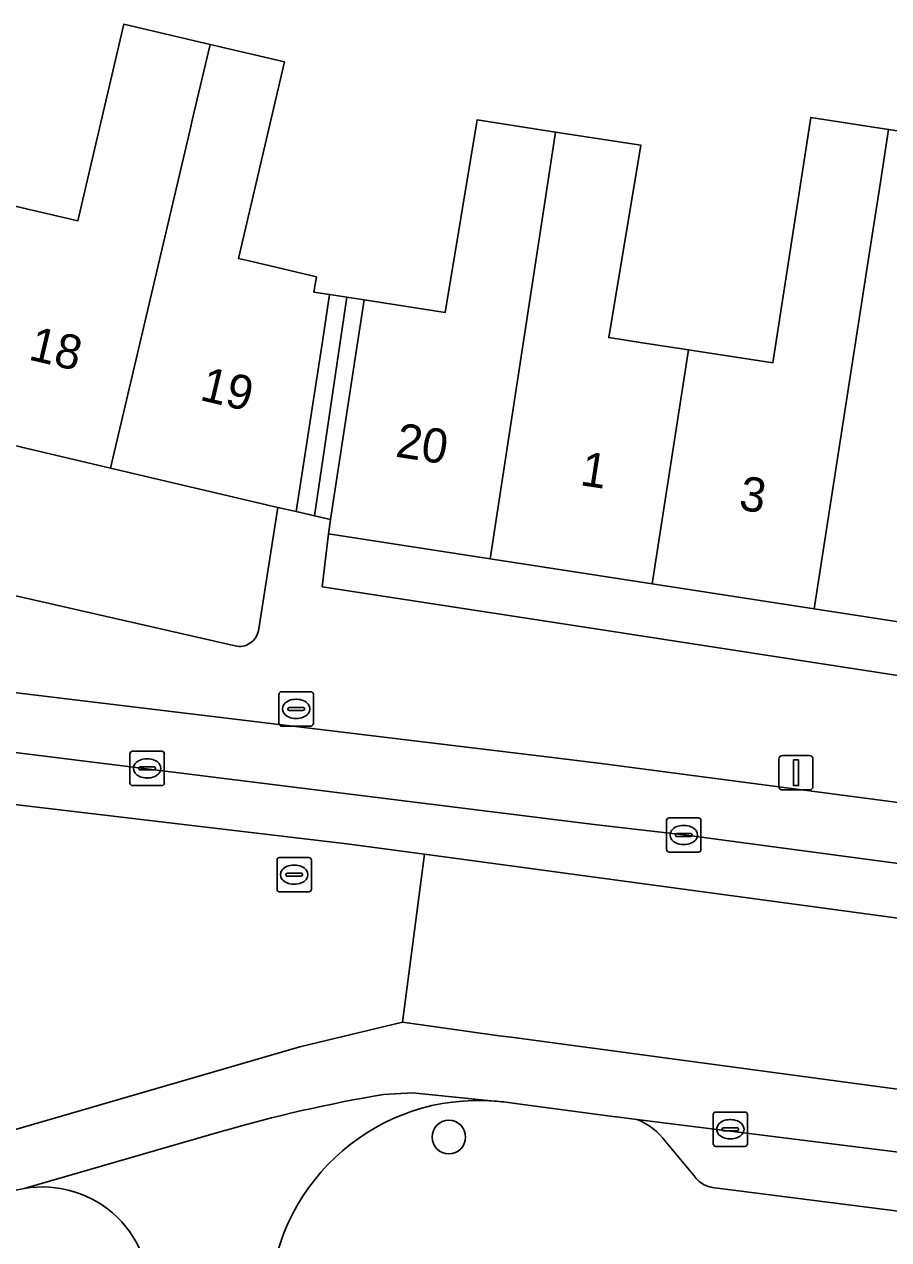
# Model space of a CAD drawing. Extents: x 162172 to 163187, y 382874 to 383685.
# Drawn here: x 163045.92 to 163071.12, y 383280.9 to 383316.32 of the extents above; entities that cross this region are included whole.
import ezdxf

# ---------------------------------------------------------------- set-up
doc = ezdxf.new("R2010")
doc.units = 0
for name, color, linetype in [('IMGEO_Boom', 7, 'Continuous'), ('IMGEO_Brandkraan', 7, 'Continuous'), ('IMGEO_Erf', 7, 'Continuous'), ('IMGEO_Kolk', 7, 'Continuous'), ('IMGEO_Lichtmast', 7, 'Continuous'), ('IMGEO_Pand', 7, 'Continuous'), ('IMGEO_Pand_nummerreeks', 7, 'Continuous'), ('IMGEO_Pand_overbouw', 7, 'Continuous'), ('IMGEO_Parkeervlak_open', 7, 'Continuous'), ('IMGEO_Rijbaan_lokaal_gesloten', 7, 'Continuous'), ('IMGEO_Rijbaan_lokaal_open', 7, 'Continuous'), ('IMGEO_Rioolput', 7, 'Continuous'), ('IMGEO_Voetpad_open', 7, 'Continuous')]:
    doc.layers.add(name, color=color, linetype=linetype)

msp = doc.modelspace()

# ---------------------------------------------------------------- linework, layer by layer
at = {"layer": 'IMGEO_Boom'}
msp.add_circle((163058.299, 383283.886), 0.489, dxfattribs=at)
at = {"layer": 'IMGEO_Brandkraan'}
for p, q in [((163053.348, 383295.941), (163053.348, 383296.793)), ((163053.423, 383296.867), (163054.275, 383296.867)), ((163054.349, 383296.793), (163054.349, 383295.941)), ((163053.836, 383296.647), (163053.861, 383296.647)), ((163053.607, 383296.361), (163053.607, 383296.373)), ((163054.045, 383296.324), (163053.647, 383296.324)), ((163053.65, 383296.41), (163054.048, 383296.41)), ((163053.859, 383296.087), (163053.834, 383296.087)), ((163054.091, 383296.373), (163054.091, 383296.361)), ((163054.275, 383295.867), (163053.423, 383295.867))]:
    msp.add_line(p, q, dxfattribs=at)
for points in [[(163053.348, 383295.941), (163053.348, 383296.793)], [(163053.423, 383296.867), (163054.275, 383296.867)], [(163054.349, 383296.793), (163054.349, 383295.941)], [(163054.275, 383295.867), (163053.423, 383295.867)]]:
    msp.add_lwpolyline(points, dxfattribs=at)
for centre, radius, start, end in [((163053.425, 383296.791), 0.0765, 91.552, 178.448), ((163053.425, 383296.791), 0.0765, 91.552, 178.448), ((163054.273, 383296.791), 0.0765, 1.552, 88.448), ((163054.273, 383296.791), 0.0765, 1.552, 88.448), ((163053.647, 383296.37), 0.0403, 85.8775, 175.7526), ((163053.644, 383296.36), 0.0366, 178.938, 274.7102), ((163054.048, 383296.367), 0.043, 264.8664, 352.4533), ((163054.052, 383296.372), 0.0386, 1.7309, 96.639), ((163053.425, 383295.943), 0.0765, 181.552, 268.448), ((163053.425, 383295.943), 0.0765, 181.552, 268.448), ((163054.273, 383295.943), 0.0765, 271.552, 358.448), ((163054.273, 383295.943), 0.0765, 271.552, 358.448)]:
    msp.add_arc(centre, radius, start, end, dxfattribs=at)
for centre, major_axis, ratio, start_param, end_param in [((163053.835, 383296.367), (-0.387, 0.002), 0.722429, 4.712389, 7.853982), ((163053.86, 383296.367), (-0.39, 0.002), 0.717154, 1.570796, 4.712389)]:
    msp.add_ellipse(centre, major_axis=major_axis, ratio=ratio, start_param=start_param, end_param=end_param, dxfattribs=at)
at = {"layer": 'IMGEO_Erf'}
for points in [[(163045.402, 383311.074), (163047.483, 383310.588), (163048.821, 383316.319), (163049.196, 383316.231), (163051.339, 383315.73), (163053.509, 383315.224), (163052.17, 383309.493), (163052.513, 383309.413), (163054.438, 383308.963), (163054.363, 383308.515), (163054.824, 383308.444), (163054.612, 383307.071), (163053.849, 383302.115), (163054.845, 383301.883), (163055.609, 383306.839), (163055.832, 383308.288), (163058.193, 383307.924), (163059.123, 383313.532), (163059.675, 383313.447), (163061.408, 383313.18), (163063.89, 383312.797), (163062.959, 383307.189), (163063.46, 383307.112), (163063.871, 383307.049), (163065.285, 383306.831), (163067.742, 383306.453), (163068.849, 383313.604), (163071.113, 383313.255), (163073.294, 383312.919)], [(163052.749, 383298.641), (163053.317, 383302.24), (163048.438, 383303.387), (163043.857, 383304.464), (163039.274, 383305.54), (163034.692, 383306.617), (163030.111, 383307.694), (163025.528, 383308.771), (163020.947, 383309.848), (163016.364, 383310.925), (163011.782, 383312.002), (163007.2, 383313.079), (163002.05, 383314.289), (163001.848, 383314.337), (163001.784, 383313.767)], [(163004.968, 383308.94), (163052.071, 383298.201)]]:
    msp.add_lwpolyline(points, dxfattribs=at)
msp.add_lwpolyline([(163092.459, 383294.089), (163092.672, 383295.627), (163087.83, 383296.374), (163083.111, 383297.102), (163078.39, 383297.829), (163073.67, 383298.557), (163068.95, 383299.285), (163064.229, 383300.013), (163059.503, 383300.741), (163054.789, 383301.468), (163054.611, 383299.924), (163062.009, 383298.783)], close=True, dxfattribs=at)
msp.add_arc((163052.197, 383298.749), 0.562, 257.0118, 348.9528, dxfattribs=at)
at = {"layer": 'IMGEO_Kolk'}
for p, q in [((163049.005, 383294.206), (163049.005, 383295.058)), ((163049.08, 383295.132), (163049.932, 383295.132)), ((163050.006, 383295.058), (163050.006, 383294.206)), ((163049.307, 383294.675), (163049.705, 383294.675)), ((163049.493, 383294.912), (163049.518, 383294.912)), ((163049.264, 383294.626), (163049.264, 383294.638)), ((163049.702, 383294.589), (163049.304, 383294.589)), ((163049.516, 383294.352), (163049.491, 383294.352)), ((163049.748, 383294.638), (163049.748, 383294.626)), ((163049.932, 383294.132), (163049.08, 383294.132)), ((163064.646, 383292.266), (163064.646, 383293.118)), ((163064.721, 383293.192), (163065.573, 383293.192)), ((163065.134, 383292.972), (163065.159, 383292.972)), ((163065.647, 383293.118), (163065.647, 383292.266)), ((163064.905, 383292.686), (163064.905, 383292.698)), ((163065.343, 383292.649), (163064.945, 383292.649)), ((163064.948, 383292.735), (163065.346, 383292.735)), ((163065.389, 383292.698), (163065.389, 383292.686)), ((163065.573, 383292.192), (163064.721, 383292.192)), ((163065.157, 383292.412), (163065.132, 383292.412)), ((163066.002, 383283.69), (163066.002, 383284.542)), ((163066.077, 383284.616), (163066.929, 383284.616)), ((163066.49, 383284.396), (163066.515, 383284.396)), ((163067.003, 383284.542), (163067.003, 383283.69)), ((163066.261, 383284.11), (163066.261, 383284.122)), ((163066.699, 383284.073), (163066.301, 383284.073)), ((163066.304, 383284.159), (163066.702, 383284.159)), ((163066.745, 383284.122), (163066.745, 383284.11)), ((163066.513, 383283.836), (163066.488, 383283.836)), ((163066.929, 383283.616), (163066.077, 383283.616))]:
    msp.add_line(p, q, dxfattribs=at)
for points in [[(163049.005, 383294.206), (163049.005, 383295.058)], [(163049.08, 383295.132), (163049.932, 383295.132)], [(163050.006, 383295.058), (163050.006, 383294.206)], [(163049.932, 383294.132), (163049.08, 383294.132)], [(163064.646, 383292.266), (163064.646, 383293.118)], [(163064.721, 383293.192), (163065.573, 383293.192)], [(163065.647, 383293.118), (163065.647, 383292.266)], [(163065.573, 383292.192), (163064.721, 383292.192)], [(163066.002, 383283.69), (163066.002, 383284.542)], [(163066.077, 383284.616), (163066.929, 383284.616)], [(163067.003, 383284.542), (163067.003, 383283.69)], [(163066.929, 383283.616), (163066.077, 383283.616)]]:
    msp.add_lwpolyline(points, dxfattribs=at)
for centre, radius, start, end in [((163049.082, 383295.056), 0.0765, 91.552, 178.448), ((163049.082, 383295.056), 0.0765, 91.552, 178.448), ((163049.93, 383295.056), 0.0765, 1.552, 88.448), ((163049.93, 383295.056), 0.0765, 1.552, 88.448), ((163049.304, 383294.635), 0.0403, 85.8775, 175.7526), ((163049.709, 383294.637), 0.0386, 1.7309, 96.639), ((163049.301, 383294.625), 0.0366, 178.938, 274.7102), ((163049.705, 383294.632), 0.043, 264.8664, 352.4533), ((163049.082, 383294.208), 0.0765, 181.552, 268.448), ((163049.082, 383294.208), 0.0765, 181.552, 268.448), ((163049.93, 383294.208), 0.0765, 271.552, 358.448), ((163049.93, 383294.208), 0.0765, 271.552, 358.448), ((163064.723, 383293.116), 0.0765, 91.552, 178.448), ((163064.723, 383293.116), 0.0765, 91.552, 178.448), ((163065.571, 383293.116), 0.0765, 1.552, 88.448), ((163065.571, 383293.116), 0.0765, 1.552, 88.448), ((163064.945, 383292.695), 0.0403, 85.8775, 175.7526), ((163064.942, 383292.685), 0.0366, 178.938, 274.7102), ((163065.346, 383292.692), 0.043, 264.8664, 352.4533), ((163065.35, 383292.697), 0.0386, 1.7309, 96.639), ((163064.723, 383292.268), 0.0765, 181.552, 268.448), ((163064.723, 383292.268), 0.0765, 181.552, 268.448), ((163065.571, 383292.268), 0.0765, 271.552, 358.448), ((163065.571, 383292.268), 0.0765, 271.552, 358.448), ((163066.079, 383284.54), 0.0765, 91.552, 178.448), ((163066.079, 383284.54), 0.0765, 91.552, 178.448), ((163066.927, 383284.54), 0.0765, 1.552, 88.448), ((163066.927, 383284.54), 0.0765, 1.552, 88.448), ((163066.301, 383284.119), 0.0403, 85.8775, 175.7526), ((163066.298, 383284.109), 0.0366, 178.938, 274.7102), ((163066.702, 383284.116), 0.043, 264.8664, 352.4533), ((163066.706, 383284.121), 0.0386, 1.7309, 96.639), ((163066.079, 383283.692), 0.0765, 181.552, 268.448), ((163066.079, 383283.692), 0.0765, 181.552, 268.448), ((163066.927, 383283.692), 0.0765, 271.552, 358.448), ((163066.927, 383283.692), 0.0765, 271.552, 358.448)]:
    msp.add_arc(centre, radius, start, end, dxfattribs=at)
for centre, major_axis, ratio, start_param, end_param in [((163049.492, 383294.632), (-0.387, 0.002), 0.722429, 4.712389, 7.853982), ((163049.517, 383294.632), (-0.39, 0.002), 0.717154, 1.570796, 4.712389), ((163065.133, 383292.692), (-0.387, 0.002), 0.722429, 4.712389, 7.853982), ((163065.158, 383292.692), (-0.39, 0.002), 0.717154, 1.570796, 4.712389), ((163066.489, 383284.116), (-0.387, 0.002), 0.722429, 4.712389, 7.853982), ((163066.514, 383284.116), (-0.39, 0.002), 0.717154, 1.570796, 4.712389)]:
    msp.add_ellipse(centre, major_axis=major_axis, ratio=ratio, start_param=start_param, end_param=end_param, dxfattribs=at)
at = {"layer": 'IMGEO_Lichtmast'}
for p, q in [((163068.021, 383295.004), (163068.811, 383295.004)), ((163068.811, 383295.004), (163068.021, 383295.004)), ((163067.921, 383294.104), (163067.921, 383294.904)), ((163067.921, 383294.904), (163067.921, 383294.104)), ((163068.911, 383294.904), (163068.911, 383294.104)), ((163068.911, 383294.104), (163068.911, 383294.904)), ((163068.811, 383294.004), (163068.021, 383294.004)), ((163068.021, 383294.004), (163068.811, 383294.004))]:
    msp.add_line(p, q, dxfattribs=at)
msp.add_lwpolyline([(163068.341, 383294.879), (163068.491, 383294.879), (163068.491, 383294.129), (163068.341, 383294.129), (163068.341, 383294.879)], dxfattribs=at)
for centre, start, end in [((163068.021, 383294.904), 90, 180), ((163068.021, 383294.904), 90, 180), ((163068.811, 383294.904), 0, 90), ((163068.811, 383294.904), 360, 90), ((163068.021, 383294.104), 180, 270), ((163068.021, 383294.104), 180, 270), ((163068.811, 383294.104), 270, 0), ((163068.811, 383294.104), 270, 0)]:
    msp.add_arc(centre, 0.1, start, end, dxfattribs=at)
at = {"layer": 'IMGEO_Pand'}
for points in [[(163051.339, 383315.73), (163049.196, 383316.231), (163048.821, 383316.319), (163047.483, 383310.588), (163045.402, 383311.074), (163043.857, 383304.464), (163048.438, 383303.387), (163050.758, 383313.257), (163050.831, 383313.568)], [(163054.438, 383308.963), (163052.513, 383309.413), (163052.17, 383309.493), (163053.509, 383315.224), (163051.339, 383315.73), (163050.831, 383313.568), (163050.758, 383313.257), (163048.438, 383303.387), (163053.317, 383302.24), (163053.849, 383302.115), (163054.612, 383307.071), (163054.824, 383308.444), (163054.363, 383308.515)], [(163061.076, 383311.009), (163061.408, 383313.18), (163059.675, 383313.447), (163059.123, 383313.532), (163058.193, 383307.924), (163055.832, 383308.288), (163055.609, 383306.839), (163054.845, 383301.883), (163054.789, 383301.468), (163059.503, 383300.741)], [(163070.54, 383309.55), (163070.876, 383311.721), (163071.113, 383313.255), (163068.849, 383313.604), (163067.742, 383306.453), (163065.285, 383306.831), (163064.229, 383300.013), (163068.95, 383299.285)], [(163065.285, 383306.831), (163063.871, 383307.049), (163063.46, 383307.112), (163062.959, 383307.189), (163063.89, 383312.797), (163061.408, 383313.18), (163061.076, 383311.009), (163059.503, 383300.741), (163064.229, 383300.013)], [(163074.726, 383305.376), (163072.85, 383305.665), (163072.111, 383305.779), (163073.041, 383311.387), (163073.294, 383312.919), (163071.113, 383313.255), (163070.876, 383311.721), (163070.54, 383309.55), (163068.95, 383299.285), (163073.67, 383298.557)]]:
    msp.add_lwpolyline(points, close=True, dxfattribs=at)
at = {"layer": 'IMGEO_Pand_overbouw'}
for points in [[(163053.849, 383302.115), (163054.386, 383301.99), (163055.33, 383308.366), (163054.824, 383308.444), (163054.612, 383307.071)], [(163055.832, 383308.288), (163055.33, 383308.366), (163054.386, 383301.99), (163054.845, 383301.883), (163055.609, 383306.839)]]:
    msp.add_lwpolyline(points, close=True, dxfattribs=at)
at = {"layer": 'IMGEO_Parkeervlak_open'}
for points in [[(163062.817, 383294.767), (163061.402, 383294.938), (163044.406, 383296.994)], [(163041.663, 383295.595), (163062.538, 383292.994), (163065.147, 383292.691), (163089.358, 383289.457)], [(163086.77, 383291.618), (163062.817, 383294.767)], [(163094.138, 383280.612), (163063.781, 383284.403)], [(163064.619, 383283.744), (163065.445, 383282.757)], [(163066.131, 383282.398), (163094.993, 383278.726)]]:
    msp.add_lwpolyline(points, dxfattribs=at)
for centre, radius, start, end in [((163063.08, 383282.649), 1.889, 35.4309, 68.2064), ((163066.131, 383283.232), 0.834, 214.7253, 270.0264)]:
    msp.add_arc(centre, radius, start, end, dxfattribs=at)
at = {"layer": 'IMGEO_Rijbaan_lokaal_gesloten'}
for points in [[(163108.015, 383286.81), (163104.647, 383287.243), (163103.859, 383287.344), (163102.732, 383287.489), (163102.457, 383287.529), (163092.766, 383288.948), (163092.661, 383288.964), (163090.729, 383289.254), (163089.491, 383289.44), (163089.358, 383289.457), (163065.147, 383292.691), (163062.538, 383292.994), (163041.663, 383295.595)], [(163040.344, 383282.562), (163053.955, 383286.521), (163056.952, 383287.24), (163057.588, 383292.131), (163055.326, 383292.437), (163043.171, 383293.871)], [(163043.171, 383293.871), (163055.326, 383292.437), (163057.588, 383292.131), (163060.681, 383291.713), (163060.889, 383291.685), (163083.472, 383288.631), (163099.555, 383286.261), (163111.055, 383284.89), (163127.138, 383283.456), (163139.917, 383282.458), (163145.261, 383282.336), (163149.12, 383282.774)], [(163083.472, 383288.631), (163060.889, 383291.685), (163060.681, 383291.713), (163057.588, 383292.131), (163056.952, 383287.24), (163059.766, 383286.841), (163060.117, 383286.794), (163075.989, 383284.661), (163093.977, 383282.382), (163097.574, 383281.662), (163108.966, 383278.903), (163127.194, 383275.064), (163143.514, 383271.559), (163151.915, 383269.922)], [(163108.966, 383278.903), (163097.574, 383281.662), (163093.977, 383282.382), (163075.989, 383284.661), (163060.117, 383286.794), (163059.766, 383286.841), (163056.952, 383287.24), (163053.955, 383286.521), (163040.344, 383282.562), (163020.844, 383276.695)], [(163056.398, 383285.129), (163057.237, 383285.179), (163059.632, 383284.938)], [(163060.167, 383284.873), (163063.153, 383284.481), (163063.185, 383284.477), (163063.781, 383284.403), (163094.138, 383280.612)], [(163045.925, 383282.389), (163051.667, 383284.048)]]:
    msp.add_lwpolyline(points, dxfattribs=at)
for centre, radius, start, end in [((163063.323, 383243.927), 41.78, 99.5413, 106.2001), ((163059.107, 383278.379), 6.58, 80.7256, 85.4199), ((163046.536, 383278.953), 3.49, 100.0909, 106.5731)]:
    msp.add_arc(centre, radius, start, end, dxfattribs=at)
at = {"layer": 'IMGEO_Rijbaan_lokaal_open'}
for points in [[(163059.632, 383284.938), (163057.237, 383285.179), (163056.398, 383285.129)], [(163051.667, 383284.048), (163045.925, 383282.389)]]:
    msp.add_lwpolyline(points, dxfattribs=at)
for centre, radius, start, end in [((163063.323, 383243.927), 41.78, 99.5413, 106.2001), ((163059.167, 383278.86), 6.095, 85.6211, 175.6089), ((163046.451, 383279.3), 3.134, 352.004, 99.6618)]:
    msp.add_arc(centre, radius, start, end, dxfattribs=at)
at = {"layer": 'IMGEO_Rioolput'}
for p, q in [((163053.291, 383291.11), (163053.291, 383291.962)), ((163053.366, 383292.036), (163054.218, 383292.036)), ((163053.779, 383291.816), (163053.804, 383291.816)), ((163054.292, 383291.962), (163054.292, 383291.11)), ((163053.55, 383291.53), (163053.55, 383291.542)), ((163053.988, 383291.493), (163053.59, 383291.493)), ((163053.593, 383291.579), (163053.991, 383291.579)), ((163054.034, 383291.542), (163054.034, 383291.53)), ((163053.802, 383291.256), (163053.777, 383291.256)), ((163054.218, 383291.036), (163053.366, 383291.036))]:
    msp.add_line(p, q, dxfattribs=at)
for points in [[(163053.291, 383291.11), (163053.291, 383291.962)], [(163053.366, 383292.036), (163054.218, 383292.036)], [(163054.292, 383291.962), (163054.292, 383291.11)], [(163054.218, 383291.036), (163053.366, 383291.036)]]:
    msp.add_lwpolyline(points, dxfattribs=at)
for centre, radius, start, end in [((163053.368, 383291.96), 0.0765, 91.552, 178.448), ((163053.368, 383291.96), 0.0765, 91.552, 178.448), ((163054.216, 383291.96), 0.0765, 1.552, 88.448), ((163054.216, 383291.96), 0.0765, 1.552, 88.448), ((163053.59, 383291.539), 0.0403, 85.8775, 175.7526), ((163053.587, 383291.529), 0.0366, 178.938, 274.7102), ((163053.991, 383291.536), 0.043, 264.8664, 352.4533), ((163053.995, 383291.541), 0.0386, 1.7309, 96.639), ((163053.368, 383291.112), 0.0765, 181.552, 268.448), ((163053.368, 383291.112), 0.0765, 181.552, 268.448), ((163054.216, 383291.112), 0.0765, 271.552, 358.448), ((163054.216, 383291.112), 0.0765, 271.552, 358.448)]:
    msp.add_arc(centre, radius, start, end, dxfattribs=at)
for centre, major_axis, ratio, start_param, end_param in [((163053.778, 383291.536), (-0.387, 0.002), 0.722429, 4.712389, 7.853982), ((163053.803, 383291.536), (-0.39, 0.002), 0.717154, 1.570796, 4.712389)]:
    msp.add_ellipse(centre, major_axis=major_axis, ratio=ratio, start_param=start_param, end_param=end_param, dxfattribs=at)
at = {"layer": 'IMGEO_Voetpad_open'}
for points in [[(163052.071, 383298.201), (163004.968, 383308.94), (163004.428, 383305.921), (163012.254, 383304.089)], [(163092.459, 383294.089), (163062.009, 383298.783), (163054.611, 383299.924), (163054.789, 383301.468), (163054.845, 383301.883), (163053.849, 383302.115), (163053.317, 383302.24), (163052.749, 383298.641)], [(163044.406, 383296.994), (163061.402, 383294.938), (163062.817, 383294.767), (163086.77, 383291.618)], [(163063.781, 383284.403), (163063.185, 383284.477), (163063.153, 383284.481), (163060.167, 383284.873)], [(163065.445, 383282.757), (163064.619, 383283.744)], [(163094.993, 383278.726), (163066.131, 383282.398)]]:
    msp.add_lwpolyline(points, dxfattribs=at)
for centre, radius, start, end in [((163052.197, 383298.749), 0.562, 257.0118, 348.9528), ((163059.167, 383278.86), 6.095, 85.6211, 175.6089), ((163059.107, 383278.379), 6.58, 80.7256, 85.4199), ((163063.08, 383282.649), 1.889, 35.4309, 68.2064), ((163066.131, 383283.232), 0.834, 214.7253, 270.0264), ((163046.536, 383278.953), 3.49, 100.0909, 106.5731), ((163046.451, 383279.3), 3.134, 352.004, 99.6618)]:
    msp.add_arc(centre, radius, start, end, dxfattribs=at)

# ---------------------------------------------------------------- texts
at = {"layer": 'IMGEO_Pand_nummerreeks'}
for s, rotation, p in [('18', 346.7131, (163046.015, 383306.555)), ('19', 346.7131, (163051.007, 383305.376)), ('20', 351.2567, (163056.715, 383303.721)), ('1', 351.2337, (163062.096, 383302.893)), ('3', 351.2337, (163066.722, 383302.179))]:
    msp.add_text(s, height=1, rotation=rotation, dxfattribs=at).set_placement(p)

doc.saveas('drawing.dxf')
